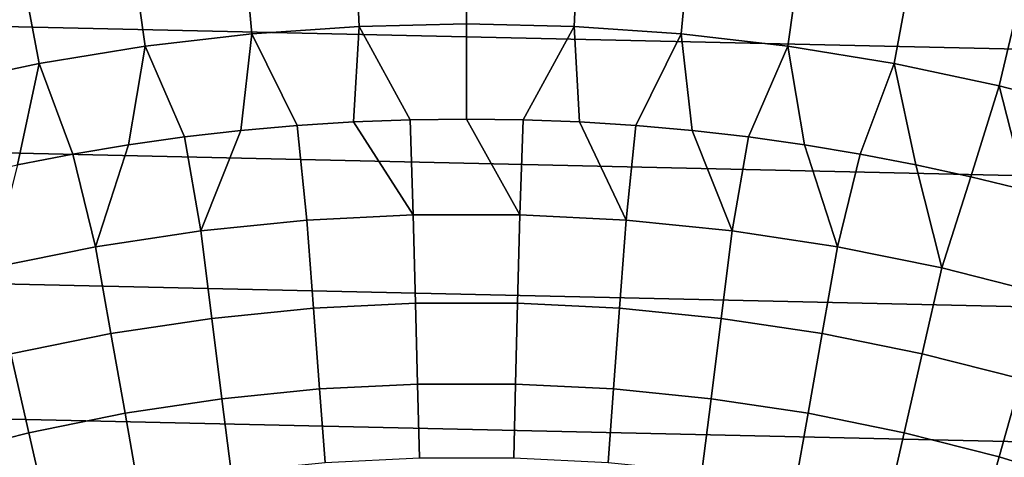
# Model space of a CAD drawing. Header units: metres. Extents: x -28 to 70, y -218 to 28.
# Tile 372 of 463: x -3.4 to 4.1, y 14.42 to 17.76. Entities that reach past the tile are written whole.
import ezdxf

# ---------------------------------------------------------------- set-up
doc = ezdxf.new("R2010")
doc.units = ezdxf.units.M
doc.layers.add('solid_10_261_432_XXX', color=7, linetype='CONTINUOUS')

msp = doc.modelspace()

# ---------------------------------------------------------------- linework, layer by layer
at = {"layer": 'solid_10_261_432_XXX'}
for points in [[(-0.849688, 18.378473, 159.312195), (-1.697563, 18.31962, 159.312195), (-1.635514, 17.650003, 160.683807), (-0.81863, 17.706703, 160.683807)], [(0, 18.398104, 159.312195), (-0.849688, 18.378473, 159.312195), (-0.81863, 17.706703, 160.683807), (0, 17.725616, 160.683807)], [(0.849688, 18.378473, 159.312195), (0, 18.398104, 159.312195), (0, 17.725616, 160.683807), (0.81863, 17.706703, 160.683807)], [(1.697563, 18.31962, 159.312195), (0.849688, 18.378473, 159.312195), (0.81863, 17.706703, 160.683807), (1.635514, 17.650003, 160.683807)], [(-1.697563, 18.31962, 159.312195), (-2.541815, 18.221674, 159.312195), (-2.448907, 17.555635, 160.683807), (-1.635514, 17.650003, 160.683807)], [(2.541815, 18.221674, 159.312195), (1.697563, 18.31962, 159.312195), (1.635514, 17.650003, 160.683807), (2.448907, 17.555635, 160.683807)], [(-2.541815, 18.221674, 159.312195), (-3.380643, 18.084841, 159.312195), (-3.257074, 17.423805, 160.683807), (-2.448907, 17.555635, 160.683807)], [(3.380643, 18.084841, 159.312195), (2.541815, 18.221674, 159.312195), (2.448907, 17.555635, 160.683807), (3.257074, 17.423805, 160.683807)], [(-20.709469, 18.093311, -5), (21.500359, 17.145975, -5), (22.247959, 16.164106, -5), (-21.500359, 17.145975, -5)], [(-20.709469, 18.093311, -5), (20.709469, 18.093311, -5), (21.500359, 17.145975, -5)], [(-3.380643, 18.084841, 159.312195), (-4.212256, 17.909414, 159.312195), (-4.05829, 17.254789, 160.683807), (-3.257074, 17.423805, 160.683807)], [(4.212256, 17.909414, 159.312195), (3.380643, 18.084841, 159.312195), (3.257074, 17.423805, 160.683807), (4.05829, 17.254789, 160.683807)], [(5.03488, 17.695768, 159.312195), (4.212256, 17.909414, 159.312195), (4.05829, 17.254789, 160.683807), (4.850845, 17.048954, 160.683807)], [(-0.81863, 17.706703, 160.683807), (-1.635514, 17.650003, 160.683807), (-1.290863, 16.95092, 162.026337), (-0.861036, 16.97818, 162.026337)], [(-0.81863, 17.706703, 160.683807), (-0.861036, 16.97818, 162.026337), (-0.430656, 16.994545, 162.026337)], [(0, 17.725616, 160.683807), (-0.81863, 17.706703, 160.683807), (-0.430656, 16.994545, 162.026337), (0, 17, 162.026337)], [(0.81863, 17.706703, 160.683807), (0, 17.725616, 160.683807), (0, 17, 162.026337), (0.430656, 16.994545, 162.026337)], [(0.81863, 17.706703, 160.683807), (0.430656, 16.994545, 162.026337), (0.861036, 16.97818, 162.026337)], [(1.635514, 17.650003, 160.683807), (0.81863, 17.706703, 160.683807), (0.861036, 16.97818, 162.026337), (1.290863, 16.95092, 162.026337)], [(-1.635514, 17.650003, 160.683807), (-2.448907, 17.555635, 160.683807), (-2.147756, 16.863783, 162.026337), (-1.719862, 16.912779, 162.026337)], [(-1.635514, 17.650003, 160.683807), (-1.719862, 16.912779, 162.026337), (-1.290863, 16.95092, 162.026337)], [(1.635514, 17.650003, 160.683807), (1.290863, 16.95092, 162.026337), (1.719862, 16.912779, 162.026337)], [(2.448907, 17.555635, 160.683807), (1.635514, 17.650003, 160.683807), (1.719862, 16.912779, 162.026337), (2.147756, 16.863783, 162.026337)], [(-2.448907, 17.555635, 160.683807), (-3.257074, 17.423805, 160.683807), (-2.999136, 16.733355, 162.026337), (-2.574272, 16.803961, 162.026337)], [(-2.448907, 17.555635, 160.683807), (-2.574272, 16.803961, 162.026337), (-2.147756, 16.863783, 162.026337)], [(2.448907, 17.555635, 160.683807), (2.147756, 16.863783, 162.026337), (2.574272, 16.803961, 162.026337)], [(3.257074, 17.423805, 160.683807), (2.448907, 17.555635, 160.683807), (2.574272, 16.803961, 162.026337), (2.999136, 16.733355, 162.026337)], [(-3.257074, 17.423805, 160.683807), (-4.05829, 17.254789, 160.683807), (-3.842817, 16.559975, 162.026337), (-3.422075, 16.652008, 162.026337)], [(-3.257074, 17.423805, 160.683807), (-3.422075, 16.652008, 162.026337), (-2.999136, 16.733355, 162.026337)], [(3.257074, 17.423805, 160.683807), (2.999136, 16.733355, 162.026337), (3.422075, 16.652008, 162.026337)], [(4.05829, 17.254789, 160.683807), (3.257074, 17.423805, 160.683807), (3.422075, 16.652008, 162.026337), (3.842817, 16.559975, 162.026337)], [(4.05829, 17.254789, 160.683807), (3.842817, 16.559975, 162.026337), (4.261093, 16.457312, 162.026337)], [(4.05829, 17.254789, 160.683807), (4.261093, 16.457312, 162.026337), (4.676634, 16.344084, 162.026337), (4.850845, 17.048954, 160.683807)], [(-21.500359, 17.145975, -5), (22.247959, 16.164106, -5), (22.95075, 15.149687, -5), (-22.247959, 16.164106, -5)], [(-1.290863, 16.95092, 162.026337), (-1.216186, 16.228876, 163.368866), (-0.405732, 16.269325, 163.368866), (-0.861036, 16.97818, 162.026337)], [(-0.430656, 16.994545, 162.026337), (-0.861036, 16.97818, 162.026337), (-0.405732, 16.269325, 163.368866)], [(-0.430656, 16.994545, 162.026337), (-0.405732, 16.269325, 163.368866), (0.405732, 16.269325, 163.368866), (0, 17, 162.026337)], [(0.430656, 16.994545, 162.026337), (0, 17, 162.026337), (0.405732, 16.269325, 163.368866)], [(0.861036, 16.97818, 162.026337), (0.430656, 16.994545, 162.026337), (0.405732, 16.269325, 163.368866), (1.216186, 16.228876, 163.368866)], [(1.290863, 16.95092, 162.026337), (0.861036, 16.97818, 162.026337), (1.216186, 16.228876, 163.368866)], [(-1.719862, 16.912779, 162.026337), (-2.147756, 16.863783, 162.026337), (-2.023617, 16.148081, 163.368866)], [(-1.290863, 16.95092, 162.026337), (-1.719862, 16.912779, 162.026337), (-2.023617, 16.148081, 163.368866), (-1.216186, 16.228876, 163.368866)], [(1.719862, 16.912779, 162.026337), (1.290863, 16.95092, 162.026337), (1.216186, 16.228876, 163.368866), (2.023617, 16.148081, 163.368866)], [(2.147756, 16.863783, 162.026337), (1.719862, 16.912779, 162.026337), (2.023617, 16.148081, 163.368866)], [(-2.574272, 16.803961, 162.026337), (-2.999136, 16.733355, 162.026337), (-2.826017, 16.027138, 163.368866)], [(-2.147756, 16.863783, 162.026337), (-2.574272, 16.803961, 162.026337), (-2.826017, 16.027138, 163.368866), (-2.023617, 16.148081, 163.368866)], [(2.574272, 16.803961, 162.026337), (2.147756, 16.863783, 162.026337), (2.023617, 16.148081, 163.368866), (2.826017, 16.027138, 163.368866)], [(2.999136, 16.733355, 162.026337), (2.574272, 16.803961, 162.026337), (2.826017, 16.027138, 163.368866)], [(-2.999136, 16.733355, 162.026337), (-3.422075, 16.652008, 162.026337), (-3.621391, 15.86635, 163.368866), (-2.826017, 16.027138, 163.368866)], [(3.422075, 16.652008, 162.026337), (2.999136, 16.733355, 162.026337), (2.826017, 16.027138, 163.368866), (3.621391, 15.86635, 163.368866)], [(3.842817, 16.559975, 162.026337), (3.422075, 16.652008, 162.026337), (3.621391, 15.86635, 163.368866)], [(4.261093, 16.457312, 162.026337), (3.842817, 16.559975, 162.026337), (3.621391, 15.86635, 163.368866), (4.407762, 15.666116, 163.368866)], [(-1.216186, 16.228876, 163.368866), (-2.023617, 16.148081, 163.368866), (-1.939998, 15.480813, 164.740463), (-1.165931, 15.55827, 164.740463)], [(-0.405732, 16.269325, 163.368866), (-1.216186, 16.228876, 163.368866), (-1.165931, 15.55827, 164.740463), (-0.388966, 15.597047, 164.740463)], [(0.405732, 16.269325, 163.368866), (-0.405732, 16.269325, 163.368866), (-0.388966, 15.597047, 164.740463), (0.388966, 15.597047, 164.740463)], [(1.216186, 16.228876, 163.368866), (0.405732, 16.269325, 163.368866), (0.388966, 15.597047, 164.740463), (1.165931, 15.55827, 164.740463)], [(2.023617, 16.148081, 163.368866), (1.216186, 16.228876, 163.368866), (1.165931, 15.55827, 164.740463), (1.939998, 15.480813, 164.740463)], [(-22.247959, 16.164106, -5), (22.95075, 15.149687, -5), (23.60734, 14.104733, -5), (-22.95075, 15.149687, -5)], [(-2.023617, 16.148081, 163.368866), (-2.826017, 16.027138, 163.368866), (-2.709241, 15.364868, 164.740463), (-1.939998, 15.480813, 164.740463)], [(2.826017, 16.027138, 163.368866), (2.023617, 16.148081, 163.368866), (1.939998, 15.480813, 164.740463), (2.709241, 15.364868, 164.740463)], [(-2.826017, 16.027138, 163.368866), (-3.621391, 15.86635, 163.368866), (-3.471749, 15.210724, 164.740463), (-2.709241, 15.364868, 164.740463)], [(3.621391, 15.86635, 163.368866), (2.826017, 16.027138, 163.368866), (2.709241, 15.364868, 164.740463), (3.471749, 15.210724, 164.740463)], [(4.407762, 15.666116, 163.368866), (3.621391, 15.86635, 163.368866), (3.471749, 15.210724, 164.740463), (4.225625, 15.018764, 164.740463)], [(-1.165931, 15.55827, 164.740463), (-1.939998, 15.480813, 164.740463), (-1.86321, 14.86806, 166.13768), (-1.119782, 14.942451, 166.13768)], [(-0.388966, 15.597047, 164.740463), (-1.165931, 15.55827, 164.740463), (-1.119782, 14.942451, 166.13768), (-0.37357, 14.979693, 166.13768)], [(0.388966, 15.597047, 164.740463), (-0.388966, 15.597047, 164.740463), (-0.37357, 14.979693, 166.13768), (0.37357, 14.979693, 166.13768)], [(1.165931, 15.55827, 164.740463), (0.388966, 15.597047, 164.740463), (0.37357, 14.979693, 166.13768), (1.119782, 14.942451, 166.13768)], [(1.939998, 15.480813, 164.740463), (1.165931, 15.55827, 164.740463), (1.119782, 14.942451, 166.13768), (1.86321, 14.86806, 166.13768)], [(-1.939998, 15.480813, 164.740463), (-2.709241, 15.364868, 164.740463), (-2.602005, 14.756704, 166.13768), (-1.86321, 14.86806, 166.13768)], [(2.709241, 15.364868, 164.740463), (1.939998, 15.480813, 164.740463), (1.86321, 14.86806, 166.13768), (2.602005, 14.756704, 166.13768)], [(-2.709241, 15.364868, 164.740463), (-3.471749, 15.210724, 164.740463), (-3.334332, 14.608662, 166.13768), (-2.602005, 14.756704, 166.13768)], [(3.471749, 15.210724, 164.740463), (2.709241, 15.364868, 164.740463), (2.602005, 14.756704, 166.13768), (3.334332, 14.608662, 166.13768)], [(-3.471749, 15.210724, 164.740463), (-4.225625, 15.018764, 164.740463), (-4.058369, 14.424299, 166.13768), (-3.334332, 14.608662, 166.13768)], [(4.225625, 15.018764, 164.740463), (3.471749, 15.210724, 164.740463), (3.334332, 14.608662, 166.13768), (4.058369, 14.424299, 166.13768)], [(-22.95075, 15.149687, -5), (23.60734, 14.104733, -5), (24.216385, 13.031374, -5), (-23.60734, 14.104733, -5)], [(4.968996, 14.789464, 164.740463), (4.225625, 15.018764, 164.740463), (4.058369, 14.424299, 166.13768), (4.772316, 14.204076, 166.13768)], [(-1.119782, 14.942451, 166.13768), (-1.86321, 14.86806, 166.13768), (-1.793374, 14.310786, 167.558289), (-1.077811, 14.382389, 167.558289)], [(-0.37357, 14.979693, 166.13768), (-1.119782, 14.942451, 166.13768), (-1.077811, 14.382389, 167.558289), (-0.359568, 14.418236, 167.558289)], [(0.37357, 14.979693, 166.13768), (-0.37357, 14.979693, 166.13768), (-0.359568, 14.418236, 167.558289), (0.359568, 14.418236, 167.558289)], [(1.119782, 14.942451, 166.13768), (0.37357, 14.979693, 166.13768), (0.359568, 14.418236, 167.558289), (1.077811, 14.382389, 167.558289)], [(1.86321, 14.86806, 166.13768), (1.119782, 14.942451, 166.13768), (1.077811, 14.382389, 167.558289), (1.793374, 14.310786, 167.558289)], [(-1.86321, 14.86806, 166.13768), (-2.602005, 14.756704, 166.13768), (-2.504479, 14.203605, 167.558289), (-1.793374, 14.310786, 167.558289)], [(2.602005, 14.756704, 166.13768), (1.86321, 14.86806, 166.13768), (1.793374, 14.310786, 167.558289), (2.504479, 14.203605, 167.558289)], [(-2.602005, 14.756704, 166.13768), (-3.334332, 14.608662, 166.13768), (-3.209357, 14.06111, 167.558289), (-2.504479, 14.203605, 167.558289)], [(3.334332, 14.608662, 166.13768), (2.602005, 14.756704, 166.13768), (2.504479, 14.203605, 167.558289), (3.209357, 14.06111, 167.558289)], [(-3.334332, 14.608662, 166.13768), (-4.058369, 14.424299, 166.13768), (-3.906256, 13.883658, 167.558289), (-3.209357, 14.06111, 167.558289)], [(4.058369, 14.424299, 166.13768), (3.334332, 14.608662, 166.13768), (3.209357, 14.06111, 167.558289), (3.906256, 13.883658, 167.558289)], [(4.772316, 14.204076, 166.13768), (4.058369, 14.424299, 166.13768), (3.906256, 13.883658, 167.558289), (4.593443, 13.671689, 167.558289)]]:
    msp.add_3dface(points, dxfattribs=at)

doc.saveas('drawing.dxf')
